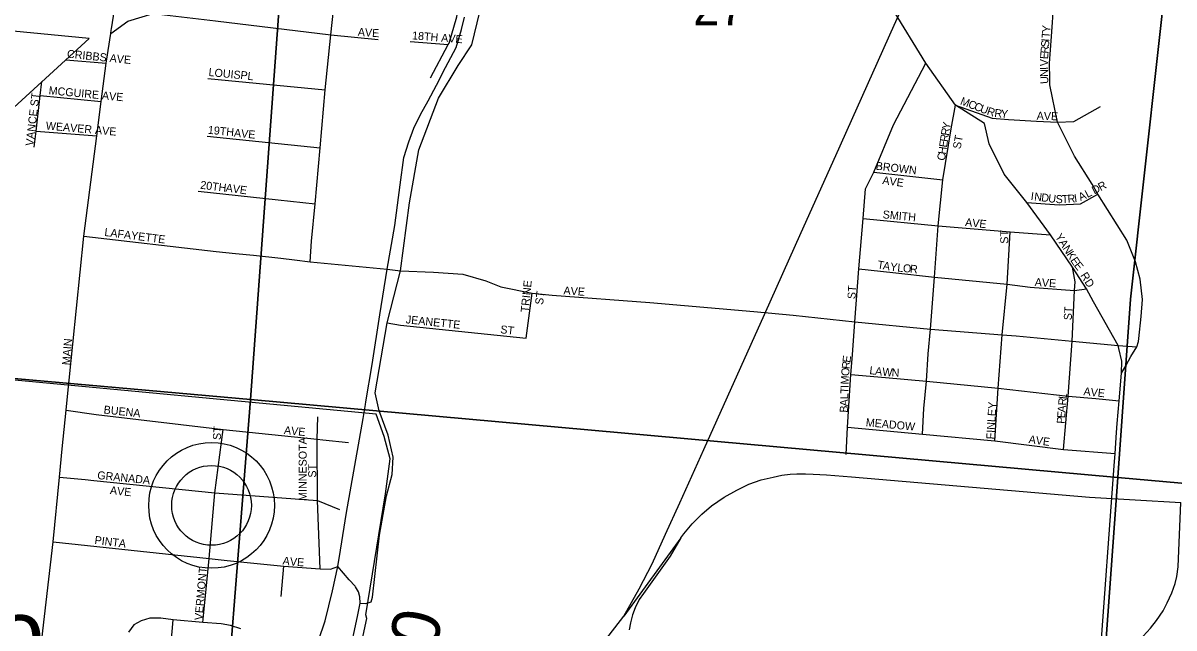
# Model space of a CAD drawing. Extents: x 1310247 to 1552180, y 377264 to 706493.
# Drawn here: x 1426755 to 1433944, y 547550 to 551328 of the extents above; entities that cross this region are included whole.
import ezdxf

# ---------------------------------------------------------------- set-up
doc = ezdxf.new("R2010")
doc.units = 0
for name, color, linetype in [('GM_X_City_Street', 7, 'Continuous'), ('GM_X_City_Street_Text', 7, 'Continuous'), ('GM_X_Corporation', 7, 'Continuous'), ('GM_X_Rail_Line', 7, 'Continuous'), ('GM_X_Section', 7, 'Continuous'), ('GM_X_Section_Text', 7, 'Continuous'), ('GM_X_State_Route', 7, 'Continuous'), ('GM_X_Township_Road', 7, 'Continuous'), ('GM_X_Township_Road_Text', 7, 'Continuous'), ('GM_X_Township_ROW', 7, 'Continuous'), ('GM_X_Township_Subdivision', 7, 'Continuous'), ('GM_X_Township_Subdivision_Text', 7, 'Continuous'), ('GM_X_Unincorporated', 7, 'Continuous'), ('GM_X_Unincorporated_Location', 7, 'Continuous'), ('GM_X_Unincorporated_Text', 7, 'Continuous')]:
    doc.layers.add(name, color=color, linetype=linetype)

msp = doc.modelspace()

# ---------------------------------------------------------------- linework, layer by layer
at = {"layer": 'GM_X_City_Street'}
for points in [[(1429299, 550985.5), (1429411.2, 551193.7), (1429416, 551202.5), (1429464.2, 551366.3), (1429486, 551509.8), (1429497, 551582.3), (1429505.5, 551780.6), (1429477.7, 551885.2), (1429466.6, 551936), (1429423.6, 552079.9), (1429346.9, 552266.1), (1429279.7, 552467.9), (1429251.5, 552546.1), (1429209.1, 552644.5), (1429207.3, 552744.6), (1429208.3, 552766.1), (1429209.6, 552792.5)], [(1428861.1, 547705.3), (1428896.1, 547704.1), (1428930, 547713), (1428937.1, 547742.7), (1428980.4, 548131), (1429025.7, 548376), (1429059.8, 548508.4), (1429065.8, 548616.8), (1429035.9, 548755.1), (1428979.6, 548906.2), (1428954.8, 549019.8), (1429029.9, 549456.9), (1429113.4, 549781.3), (1429169.5, 550206.3), (1429227.8, 550535.3), (1429350, 550858.6), (1429473.4, 551063.1), (1429558, 551192.2), (1429608.2, 551399), (1429634.5, 551678.9), (1429634.5, 551810.2), (1429584.2, 552015.9), (1429464.3, 552342.6), (1429330.6, 552672.7)], [(1433600.1, 549296.1), (1433595.8, 549314.9), (1433441, 549587.9), (1433397, 549668.5), (1433309.5, 549803.8), (1433171.9, 550005.9), (1433025.4, 550207.5), (1432883.7, 550384.7), (1432789.7, 550574.5), (1432760.2, 550700.4), (1432579.1, 550814.4), (1432393.1, 551077), (1432179.4, 551427), (1431840.7, 551891.8), (1431701.5, 552082.8), (1431577.6, 552252.7), (1431531.6, 552315.8), (1431406.3, 552514.1)], [(1427307, 551291), (1427394.4, 551850.7), (1427408.1, 552079.1), (1427410.1, 552165.8), (1427438.6, 552439.2)], [(1433168.6, 550974.5), (1433165.5, 551076.5), (1433177.9, 551243.8), (1433193.3, 551452.2), (1433224.8, 551897.7), (1433235.3, 551996.2), (1433250.6, 552087), (1433282.5, 552184.7), (1433284.7, 552189.2)], [(1428548.9, 549836.6), (1428557.3, 549965), (1428579.9, 550199.2), (1428611.8, 550549.3), (1428642, 550910.3), (1428677.4, 551254.3), (1428715.4, 551603), (1428739.3, 551824.5), (1428751.2, 551935.2)], [(1427302.5, 551262.2), (1427408.9, 551340.6), (1427568.3, 551388.6), (1427956.3, 551342), (1428677.4, 551254.3), (1428973.6, 551226.3)], [(1427042.5, 549098.8), (1427134.5, 549997.7), (1427215.5, 550624.4), (1427243.1, 550838), (1427274, 551077.4), (1427275.8, 551090.9), (1427302.5, 551262.2), (1427305.8, 551283.3), (1427307, 551291)], [(1429173.7, 551213.7), (1429411.2, 551193.7)], [(1427021.2, 551098), (1427274, 551077.4)], [(1431895.4, 548634), (1431905.5, 548805.3), (1431925.5, 549134), (1431935.9, 549256.8), (1431951.2, 549461.3), (1431975.3, 549793.8), (1432002.6, 550106.7), (1432016.9, 550292.7), (1432068.3, 550397.7), (1432193, 550693), (1432393.1, 551077)], [(1426823.6, 550552.4), (1426835.8, 550653.3), (1426862.6, 550875.3), (1426873.1, 550962.2)], [(1427908.4, 550982.2), (1428642, 550910.3)], [(1433723.8, 549357.9), (1433739.1, 549494.6), (1433747.9, 549601.5), (1433733.5, 549728.3), (1433703.2, 549837.6), (1433649.8, 549972.4), (1433469.3, 550259.1), (1433432.8, 550321), (1433321.9, 550497.3), (1433216, 550708.3), (1433169.5, 550941.7), (1433168.6, 550974.5)], [(1426862.6, 550875.3), (1427243.1, 550838)], [(1432373.1, 548761.4), (1432381.6, 548920.4), (1432397.6, 549091.5), (1432409.5, 549263.3), (1432422.7, 549415.4), (1432448.9, 549741.4), (1432471.5, 550061.1), (1432500.4, 550348.5), (1432552.8, 550667.9), (1432579.1, 550814.4)], [(1432579.1, 550814.4), (1432809.3, 550734.6), (1432910.3, 550725.6), (1433085.2, 550716), (1433216, 550708.3)], [(1433216, 550708.3), (1433318.5, 550714.1), (1433485.8, 550805.9)], [(1426835.8, 550653.3), (1427215.5, 550624.4)], [(1427904.2, 550622.7), (1428611.8, 550549.3)], [(1432068.3, 550397.7), (1432500.4, 550348.5)], [(1427849.1, 550278.2), (1428348.6, 550223.2), (1428579.9, 550199.2)], [(1433025.4, 550207.5), (1433226.2, 550193.6), (1433360.5, 550198.9), (1433469.3, 550259.1)], [(1432002.6, 550106.7), (1432471.5, 550061.1), (1432919.8, 550025.2), (1433171.9, 550005.9)], [(1427134.5, 549997.7), (1427962, 549901.5), (1428081.3, 549889.2)], [(1432824.6, 548718.4), (1432846.6, 549047.6), (1432870.2, 549381.8), (1432901.8, 549696.5), (1432919.8, 550025.2)], [(1428081.3, 549889.2), (1428194.7, 549877.5), (1428365.5, 549859.2), (1428449.6, 549848.8)], [(1428449.6, 549848.8), (1428548.9, 549836.6), (1429029, 549790.1)], [(1429029, 549790.1), (1429113.4, 549781.3), (1429319.7, 549773.1), (1429502.9, 549759.2), (1429644.9, 549717.8), (1429740.1, 549680.7), (1429934.2, 549641.6), (1430059.6, 549629.3), (1430670.9, 549582.6), (1431319.5, 549527.4), (1431565.2, 549502.9), (1431951.2, 549461.3), (1432422.7, 549415.4), (1432870.2, 549381.8), (1432958, 549374.2), (1433307.4, 549342.1), (1433595.8, 549314.9), (1433711.7, 549306.3)], [(1431975.3, 549793.8), (1432188.6, 549769.8), (1432448.9, 549741.4), (1432901.8, 549696.5), (1433045.1, 549677.9), (1433322.6, 549657), (1433397, 549668.5)], [(1433254.5, 548665.6), (1433282.1, 548997.8), (1433307.4, 549342.1), (1433322.6, 549657), (1433326.1, 549711.4), (1433309.5, 549803.8)], [(1429898.5, 549359.6), (1429934.2, 549641.6)], [(1429029.9, 549456.9), (1429112.8, 549442.4), (1429898.5, 549359.6)], [(1433615.8, 549142.3), (1433645, 549190.7), (1433675.3, 549245.7), (1433711.7, 549306.3), (1433721.7, 549339.1), (1433723.8, 549357.9)], [(1433615.8, 549142.3), (1433618.5, 549217.5), (1433600.1, 549296.1)], [(1431925.5, 549134), (1432141.3, 549115.2), (1432397.6, 549091.5), (1432846.6, 549047.6), (1433282.1, 548997.8), (1433456, 548984.3), (1433601.4, 548969.9)], [(1433589, 548826.3), (1433601.4, 548969.9), (1433615.8, 549142.3)], [(1431905.5, 548805.3), (1432373.1, 548761.4), (1432824.6, 548718.4), (1433254.5, 548665.6), (1433575.7, 548640.3)], [(1433570, 548562.7), (1433575.7, 548640.3), (1433584.3, 548770.7), (1433589, 548826.3)], [(1433090.2, 542237.4), (1433095.9, 542338.9), (1433175.3, 543239), (1433203.5, 543628.6), (1433239.9, 544106.3), (1433245.8, 544200.2), (1433366.4, 545660.5), (1433375.7, 545843.6), (1433403.3, 546189.1), (1433420, 546526.2), (1433480.8, 547339.9), (1433570, 548562.7)]]:
    msp.add_lwpolyline(points, dxfattribs=at)
at = {"layer": 'GM_X_Corporation'}
for points in [[(1426571.4, 550688), (1427167.4, 551232.4), (1426454.2, 551299.6)], [(1428801.7, 547144.6), (1428902.8, 547609.9), (1428895.6, 547631.5), (1429018.1, 548388.3), (1429047.6, 548607.7), (1429010.6, 548746.9), (1428961.3, 548885.4), (1426478.3, 549119.4)]]:
    msp.add_lwpolyline(points, dxfattribs=at)
at = {"layer": 'GM_X_Rail_Line'}
for points in [[(1430507.9, 547624.4), (1430602.5, 547795.4), (1430684.6, 547951.1), (1430768.7, 548136.4), (1430857.5, 548332.2), (1431006.5, 548664.5), (1431385.7, 549507.9), (1431615.9, 550019.9), (1431831.7, 550500.3), (1432197, 551315.2), (1432446.3, 551870.8), (1432758.9, 552564.5), (1432974.8, 553043.4), (1433289.7, 553743.5)], [(1430863.9, 548113.6), (1430882.7, 548137.6), (1430934.6, 548201.8), (1430994.5, 548260.5), (1431055.6, 548313), (1431135.3, 548367.4), (1431213.2, 548411.9), (1431289.2, 548448.3), (1431366.4, 548474.9), (1431440.5, 548492.2), (1431494.3, 548503.9), (1431545.6, 548510.7), (1431588.8, 548513.8), (1431641.9, 548512.6), (1431690.1, 548510.7), (1431772.9, 548506.4), (1431929.8, 548494.6), (1433415.4, 548368.2), (1433987.3, 548334.9)], [(1431624.6, 546973.6), (1432892.1, 547230.2), (1433237.7, 547286.5), (1433345.4, 547308.6), (1433422.4, 547324.4), (1433494.6, 547345.3), (1433551.9, 547367.9), (1433602.3, 547392.1), (1433656.7, 547426), (1433708.7, 547462.7), (1433751.5, 547500.2), (1433798.2, 547549), (1433835.7, 547597.8), (1433875.6, 547657.8), (1433902.3, 547707.4), (1433931.3, 547769.5), (1433951.5, 547827.6), (1433962.7, 547872.4), (1433969.2, 547933.2), (1433987.3, 548334.9)], [(1430863.9, 548113.6), (1430507.9, 547624.4)], [(1430863.9, 548113.6), (1430796.8, 547997.9), (1430630, 547765.6), (1430604, 547727.3), (1430578.1, 547676.7), (1430560.8, 547631.6), (1430548.4, 547582.2), (1430541.6, 547538.3)], [(1428901.9, 545433.3), (1429959.6, 546880.1), (1430267.4, 547314.9), (1430507.9, 547624.4)]]:
    msp.add_lwpolyline(points, dxfattribs=at)
at = {"layer": 'GM_X_Section'}
msp.add_lwpolyline([(1428577, 554479.5), (1428176.5, 548977.8), (1422946.7, 549442.3)], dxfattribs=at)
for points in [[(1428577, 554479.5), (1434095.6, 553957.1), (1433932.6, 551954.7), (1433671.7, 549603.5), (1433593.8, 548489.2), (1428176.5, 548977.8)], [(1434095.6, 553957.1), (1439478, 553402.9), (1439025.1, 548006.4), (1433593.8, 548489.2), (1433671.7, 549603.5), (1433932.6, 551954.7)], [(1422946.7, 549442.3), (1428176.5, 548977.8), (1427746.2, 543573.2), (1423710.3, 543852), (1423601.9, 543926.3), (1423508.7, 543964.3), (1423445, 543977.7), (1423415.1, 543980.3), (1423392.9, 543970.8), (1423350.4, 543947.7), (1423302, 543930.7), (1423243.7, 543914), (1423201.3, 543896.9), (1422557.5, 544834.8)], [(1428176.5, 548977.8), (1433593.8, 548489.2), (1433210.1, 543205.6), (1427746.2, 543573.2)], [(1433593.8, 548489.2), (1439025.1, 548006.4), (1438533.7, 542737.2), (1433210.1, 543205.6)]]:
    msp.add_lwpolyline(points, close=True, dxfattribs=at)
at = {"layer": 'GM_X_State_Route'}
for points in [[(1428896.2, 548961.9), (1428935.5, 549195.8), (1428983.4, 549505.3), (1429029, 549790.1), (1429077.6, 550064.1), (1429110.2, 550318), (1429134.3, 550487.7), (1429165.5, 550585.4), (1429196.7, 550671.1), (1429236.8, 550756.8), (1429284.8, 550843.3), (1429337.7, 550939.3), (1429393.7, 551051.5), (1429459.4, 551176.4), (1429493.8, 551286.9), (1429511.4, 551364.5)], [(1428163.4, 546634.6), (1428169.8, 546646.7), (1428266.8, 546818.8), (1428359.6, 546993), (1428448.4, 547155), (1428534.2, 547325.3), (1428600.4, 547471.7), (1428641.2, 547595.5), (1428687.6, 547782.7), (1428720.2, 547934.2), (1428737.1, 548036.5), (1428774.7, 548271), (1428827.6, 548565.6), (1428878.9, 548858.5), (1428893.7, 548946.7), (1428896.2, 548961.9)]]:
    msp.add_lwpolyline(points, dxfattribs=at)
at = {"layer": 'GM_X_Township_Road'}
for points in [[(1426786.6, 546693.7), (1426800.4, 546834.9), (1426817.3, 547013.1), (1426943.9, 548087.4), (1426982.3, 548492.1), (1426999, 548669.4), (1427023.3, 548909.8), (1427040.5, 549079.1), (1427042.5, 549098.8)], [(1428266.9, 545437.3), (1428280.2, 545484.8), (1428411.8, 545897.4), (1428582.7, 546420.9), (1428791.7, 547380), (1428843.3, 547622.8), (1428861.1, 547705.3), (1428858.1, 547745.1), (1428849.8, 547776.5), (1428832.1, 547806.8), (1428829.7, 547810.9), (1428791.7, 547851.3), (1428720.2, 547934.2)]]:
    msp.add_lwpolyline(points, dxfattribs=at)
at = {"layer": 'GM_X_Township_ROW'}
msp.add_lwpolyline([(1428367.5, 547746.8), (1428383.7, 547936.8)], dxfattribs=at)
at = {"layer": 'GM_X_Township_Subdivision'}
for points in [[(1427023.3, 548909.8), (1427210.6, 548883.2), (1428004.3, 548789.6), (1428591.6, 548729.7), (1428627.8, 548726)], [(1428611.6, 547919.2), (1428594.6, 548347.5), (1428591.6, 548729.7), (1428597.1, 548868.7)], [(1427898.5, 547793.7), (1427916.7, 547984.2), (1427953.6, 548395), (1428004.3, 548789.6)], [(1428627.8, 548726), (1428627.8, 548726), (1428788.4, 548709.6)], [(1426982.3, 548492.1), (1427142.2, 548477.2)], [(1427142.2, 548477.2), (1427196.3, 548472.1), (1427953.6, 548395), (1428594.6, 548347.5), (1428730.8, 548290)], [(1426943.9, 548087.4), (1427916.7, 547984.2), (1428030.4, 547971.2), (1428383.7, 547936.8), (1428611.6, 547919.2), (1428674.4, 547918.6), (1428720.2, 547934.2)], [(1427878.5, 547583.8), (1427898.5, 547793.7)], [(1428114.3, 547545.4), (1428051.1, 547566.9), (1427992.5, 547575.9), (1427878.5, 547583.8), (1427693.6, 547600.7), (1427615.8, 547610.8), (1427545.9, 547612), (1427492.8, 547595.1), (1427447.7, 547569.1), (1427412.8, 547525.2)], [(1427634.9, 546922.9), (1427663.2, 547261.2), (1427693.6, 547600.7)]]:
    msp.add_lwpolyline(points, dxfattribs=at)
at = {"layer": 'GM_X_Unincorporated'}
for radius in [392.8, 249]:
    msp.add_circle((1427932.5, 548316), radius, dxfattribs=at)
at = {"layer": 'GM_X_Unincorporated_Location'}
msp.add_line((1427932.5, 548316), (1427932.5, 548316), dxfattribs=at)

# ---------------------------------------------------------------- texts
at = {"layer": 'GM_X_City_Street_Text'}
for s, rotation, p in [('AVE', 356.04938, (1428844.6, 551248.6)), ('18TH AVE', 355.46124, (1429183.5, 551226.6)), ('T', 85.77905, (1433166.8, 551232.6)), ('Y', 85.75552, (1433169.4, 551267.7)), ('S', 85.76057, (1433162.6, 551175.6)), ('I', 85.76291, (1433165.2, 551210.7)), ('CRIBBS AVE', 354.28981, (1427027.7, 551112.2)), ('E', 85.92606, (1433157.2, 551101)), ('R', 85.77078, (1433159.7, 551136.1)), ('V', 88.45863, (1433156, 551057.6)), ('LOUIS', 354.42561, (1427912, 550997.8)), ('PL', 352.87835, (1428110.3, 550980.1)), ('I', 91.90188, (1433156.8, 551036.4)), ('N', 91.90891, (1433158.2, 550992.4)), ('U', 91.90188, (1433159.7, 550948.5)), ('MCGUIRE AVE', 354.64488, (1426913.2, 550883.4)), ('VANCE ST', 83.29071, (1426819.4, 550558.3)), ('M', 339.1423, (1432604.9, 550821.2)), ('C', 339.14122, (1432654.2, 550802.4)), ('C', 339.14122, (1432691.2, 550788.3)), ('U', 339.12804, (1432728.2, 550774.2)), ('R', 341.47049, (1432771.5, 550757.8)), ('R', 353.52388, (1432820.2, 550742.7)), ('Y', 355.31409, (1432861.2, 550738.1)), ('AVE', 358.08466, (1433085.8, 550725)), ('WEAVER AVE', 354.97388, (1426895.5, 550663.4)), ('Y', 79.41659, (1432543, 550661.5)), ('19TH', 354.46852, (1427907.6, 550637)), ('AVE', 354.09695, (1428070.5, 550619.4)), ('R', 81.33761, (1432530.9, 550583.7)), ('R', 81.08859, (1432536.9, 550622.7)), ('ST', 79.38116, (1432610.8, 550538.7)), ('H', 81.32114, (1432519, 550505.3)), ('E', 81.34008, (1432525.6, 550548.9)), ('C', 81.33231, (1432513, 550466.2)), ('BROWN', 353.42165, (1432079, 550412.5)), ('20TH', 352.87204, (1427859.5, 550293.8)), ('AVE', 352.15077, (1432120.3, 550322.9)), ('R', 27.62958, (1433485.5, 550278.1)), ('AVE', 352.14337, (1428018, 550276.1)), ('I', 353.12164, (1433047.1, 550223.4)), ('N', 353.12034, (1433068.9, 550220.7)), ('A', 24.15815, (1433360.5, 550215.6)), ('L', 27.76495, (1433403.7, 550235.1)), ('D', 27.6598, (1433446.5, 550257.6)), ('D', 353.12034, (1433112.6, 550215.4)), ('U', 353.14083, (1433156.3, 550210.2)), ('S', 357.30301, (1433203.9, 550204.6)), ('T', 3.45492, (1433245, 550203)), ('R', 4.30469, (1433280.9, 550205.1)), ('I', 7.55507, (1433323.5, 550208.4)), ('SMITH', 354.6885, (1432122.8, 550109)), ('AVE', 354.08949, (1432637.7, 550060.6)), ('LAFAYETTE', 352.78426, (1427261.1, 549998.9)), ('ST', 90, (1432908.9, 549950)), ('Y', 302.91119, (1433198.9, 549994.6)), ('A', 302.91642, (1433222.8, 549957.6)), ('N', 302.92425, (1433246.7, 549920.7)), ('T', 350.22549, (1432088.3, 549796.5)), ('A', 350.20534, (1432123, 549790.5)), ('K', 302.91119, (1433270.6, 549883.7)), ('E', 302.91124, (1433294.5, 549846.8)), ('E', 307.81096, (1433316.4, 549813.4)), ('Y', 352.51292, (1432168.6, 549782.7)), ('L', 354.70812, (1432214.3, 549776.7)), ('O', 354.80644, (1432249.4, 549773.4)), ('R', 354.79568, (1432293.2, 549769.5)), ('RD', 302.00785, (1433357.3, 549752.5)), ('TRINE', 84.28994, (1429912.6, 549519.7)), ('AVE', 356.04938, (1433073, 549686.6)), ('ST', 82.88002, (1430002.3, 549566.5)), ('AVE', 356.05688, (1430129.4, 549633.8)), ('ST', 86.42535, (1431954.1, 549603)), ('ST', 86.41856, (1433304.9, 549471)), ('JEANETTE', 354.1227, (1429144.1, 549453.4)), ('ST', 352.87919, (1429733.9, 549391.7)), ('MAIN', 85.36398, (1427048.2, 549189.6)), ('R', 83.48949, (1431917.9, 549165.8)), ('E', 83.41387, (1431922.4, 549205.2)), ('M', 87.78619, (1431912.2, 549070.2)), ('O', 85.06575, (1431914.2, 549122.3)), ('L', 352.63101, (1432039.5, 549136.5)), ('A', 352.61336, (1432074.5, 549132)), ('W', 355.43443, (1432120.8, 549126.1)), ('N', 357.12739, (1432179.4, 549121.4)), ('T', 87.89448, (1431910.1, 549013.1)), ('I', 87.90154, (1431911.4, 549048.3)), ('AVE', 354.09889, (1433377.1, 549004.5)), ('A', 87.89857, (1431907.2, 548933.9)), ('L', 87.88243, (1431908.8, 548977.9)), ('R', 85.5509, (1433269.8, 548938.4)), ('L', 83.45459, (1433272.8, 548977.4)), ('B', 87.88699, (1431905.7, 548894.3)), ('FINLEY', 86.49614, (1432820.9, 548727.4)), ('E', 85.54262, (1433263.6, 548859.4)), ('A', 85.54484, (1433266.4, 548894.5)), ('MEADOW', 354.6438, (1432017.2, 548811)), ('P', 85.55624, (1433260.9, 548824.3)), ('AVE', 352.14337, (1433034, 548705.3))]:
    msp.add_text(s, height=50, rotation=rotation, dxfattribs=at).set_placement(p)
at = {"layer": 'GM_X_Section_Text'}
msp.add_text('27', height=221, rotation=0.00001, dxfattribs=at).set_placement((1430940.5, 551314.3))
at = {"layer": 'GM_X_Township_Road_Text'}
msp.add_text('T-430', height=300, rotation=77.86613, dxfattribs=at).set_placement((1429159.4, 546602.2))
at = {"layer": 'GM_X_Township_Subdivision_Text'}
for s, rotation, p in [('BUENA', 353.92613, (1427256.5, 548890.2)), ('ST', 86.18156, (1427989.7, 548723)), ('AVE', 354.09695, (1428382.9, 548762.6)), ('MINNESOTA', 90, (1428526.5, 548344)), ('ST', 90, (1428586.1, 548489.2)), ('GRANADA', 354.20725, (1427216.9, 548481)), ('AVE', 354.08949, (1427296, 548386.6)), ('PINTA', 352.87364, (1427199.5, 548076.1)), ('A', 352.3938, (1428374.1, 547947.6)), ('V', 355.66318, (1428420.8, 547941.4)), ('E', 355.75955, (1428464.8, 547938.1)), ('VERMONT', 85.02956, (1427875.4, 547596.8))]:
    msp.add_text(s, height=50, rotation=rotation, dxfattribs=at).set_placement(p)
at = {"layer": 'GM_X_Unincorporated_Text'}
msp.add_text('North Excello', height=417, rotation=0.00001, dxfattribs=at).set_placement((1423572.7, 547309.8))

doc.saveas('drawing.dxf')
